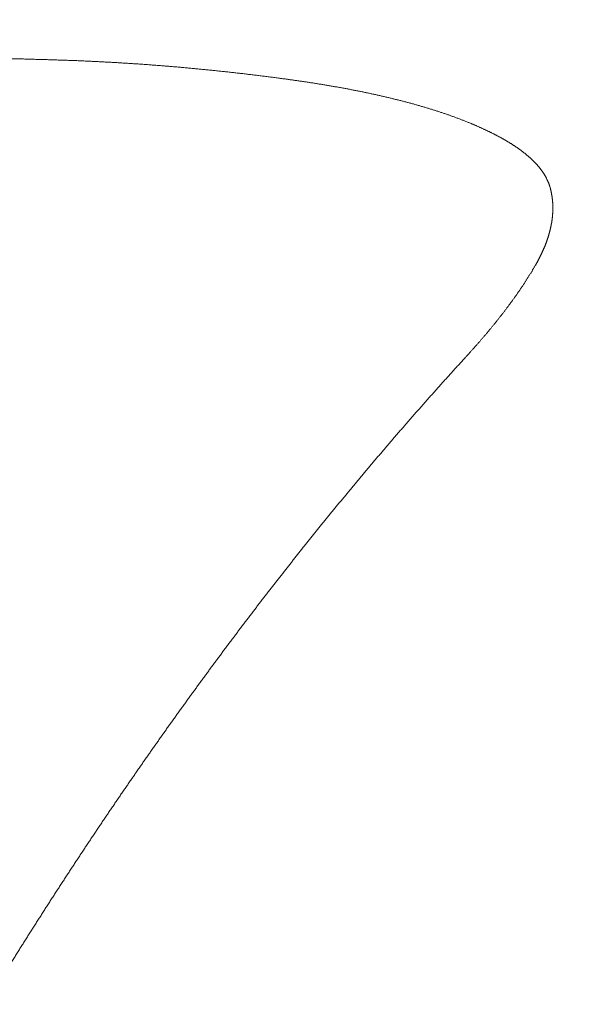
# Model space of a CAD drawing. Header units: millimetres. Extents: x 0 to 594, y 0 to 420.
# Tile 1054 of 1056: x 289 to 290.18, y 362.77 to 364.83. Entities that reach past the tile are written whole.
import ezdxf

# ---------------------------------------------------------------- set-up
doc = ezdxf.new("R2010")
doc.units = ezdxf.units.MM
doc.layers.add('1', color=7, linetype='Continuous', true_color=0xffffff)
doc.styles.add('Arial', font='txt')
doc.dimstyles.get("Standard").update_dxf_attribs({"dimtxt": 0.18, "dimasz": 0.18, "dimexe": 0.18, "dimexo": 0.0625, "dimgap": 0.09, "dimtad": 0, "dimtih": 1, "dimtoh": 1, "dimdec": 4, "dimzin": 0, "dimdsep": 46, "dimtxsty": 'Standard', "dimcen": 0.09, "dimadec": 0, "dimazin": 0, "dimtfac": 1, "dimtdec": 4, "dimtofl": 0, "dimtmove": 0, "dimatfit": 3, "dimfxl": 0, "dimtolj": 1, "dimtzin": 0, "dimarcsym": 0})

# ---------------------------------------------------------------- blocks, each defined once
blk = doc.blocks.new('_U4')
at = {"layer": '1', "color": 18, "lineweight": 18}
for p, q in [((145.9116, 334.1767), (145.9116, 389.8618)), ((318.508, 353.4371), (318.508, 389.8618)), ((145.9116, 387.8618), (227.4862, 387.8618)), ((318.508, 387.8618), (236.9333, 387.8618))]:
    blk.add_line(p, q, dxfattribs=at)
at = {"layer": '1', "color": 18}
for points in [[(145.9116, 387.8618), (149.4116, 388.7997), (149.4116, 386.924)], [(318.508, 387.8618), (315.008, 386.924), (315.0079, 388.7997)]]:
    blk.add_solid(points, dxfattribs=at)
at = {"layer": '1', "color": 18, "linetype": 'Continuous', "lineweight": 13, "insert": (229.1717, 385.226), "char_height": 3.5, "attachment_point": 7, "line_spacing_factor": 1.047437, "style": 'Arial'}
blk.add_mtext('\\fArial|b0|i0;\\W1.0000;3.5', dxfattribs=at)

msp = doc.modelspace()

# ---------------------------------------------------------------- linework, layer by layer
at = {"layer": '1', "color": 155, "linetype": 'Continuous', "lineweight": 13}
for points, knots in [([(288.5611, 364.7536), (288.565, 364.7536), (288.5728, 364.7536), (288.5844, 364.7536), (288.596, 364.7536), (288.6076, 364.7536), (288.6193, 364.7535), (288.6309, 364.7535), (288.6425, 364.7535), (288.6541, 364.7534), (288.6658, 364.7534), (288.6774, 364.7533), (288.689, 364.7533), (288.7006, 364.7532), (288.7123, 364.7531), (288.7239, 364.7531), (288.7355, 364.753), (288.7471, 364.7529), (288.7588, 364.7528), (288.7704, 364.7527), (288.782, 364.7525), (288.7936, 364.7524), (288.8052, 364.7523), (288.8169, 364.7521), (288.8285, 364.752), (288.8401, 364.7518), (288.8517, 364.7517), (288.8633, 364.7515), (288.8749, 364.7513), (288.8866, 364.7511), (288.8982, 364.7509), (288.9098, 364.7507), (288.9214, 364.7505), (288.933, 364.7503), (288.9446, 364.75), (288.9562, 364.7498), (288.9678, 364.7495), (288.9794, 364.7492), (288.991, 364.749), (289.0026, 364.7487), (289.0142, 364.7484), (289.0258, 364.7481), (289.0374, 364.7477), (289.049, 364.7474), (289.0606, 364.7471), (289.0722, 364.7467), (289.0838, 364.7463), (289.0915, 364.7461), (289.0954, 364.746)], [0, 0, 0, 0, 0.02174, 0.04348, 0.06522, 0.086961, 0.108703, 0.130444, 0.152186, 0.173928, 0.19567, 0.217412, 0.239155, 0.260897, 0.282639, 0.304381, 0.326123, 0.347865, 0.369606, 0.391347, 0.413088, 0.434829, 0.456569, 0.478309, 0.500049, 0.521788, 0.543527, 0.565266, 0.587004, 0.608742, 0.63048, 0.652217, 0.673954, 0.695691, 0.717428, 0.739164, 0.7609, 0.782636, 0.804372, 0.826108, 0.847844, 0.869579, 0.891315, 0.913052, 0.934788, 0.956525, 0.978262, 1, 1, 1, 1]), ([(289.0954, 364.746), (289.097, 364.7459), (289.1003, 364.7458), (289.1053, 364.7456), (289.1102, 364.7454), (289.1152, 364.7453), (289.1202, 364.7451), (289.1251, 364.7449), (289.1301, 364.7447), (289.135, 364.7445), (289.14, 364.7442), (289.1449, 364.744), (289.1498, 364.7438), (289.1548, 364.7436), (289.1597, 364.7433), (289.1647, 364.7431), (289.1696, 364.7429), (289.1745, 364.7426), (289.1795, 364.7423), (289.1844, 364.7421), (289.1893, 364.7418), (289.1943, 364.7415), (289.1992, 364.7413), (289.2041, 364.741), (289.2091, 364.7407), (289.214, 364.7404), (289.2189, 364.7401), (289.2238, 364.7398), (289.2287, 364.7395), (289.2336, 364.7392), (289.2386, 364.7388), (289.2435, 364.7385), (289.2484, 364.7382), (289.2533, 364.7379), (289.2582, 364.7375), (289.2631, 364.7372), (289.268, 364.7368), (289.2729, 364.7365), (289.2778, 364.7361), (289.2827, 364.7357), (289.2876, 364.7354), (289.2925, 364.735), (289.2974, 364.7346), (289.3022, 364.7342), (289.3071, 364.7338), (289.312, 364.7334), (289.3169, 364.733), (289.3218, 364.7326), (289.3266, 364.7322), (289.3315, 364.7318), (289.3364, 364.7314), (289.3413, 364.7309), (289.3461, 364.7305), (289.351, 364.7301), (289.3558, 364.7296), (289.3607, 364.7292), (289.3656, 364.7287), (289.3704, 364.7283), (289.3753, 364.7278), (289.3801, 364.7273), (289.385, 364.7269), (289.3898, 364.7264), (289.3946, 364.7259), (289.3995, 364.7254), (289.4043, 364.7249), (289.4091, 364.7244), (289.414, 364.7239), (289.4188, 364.7234), (289.4236, 364.7229), (289.4284, 364.7224), (289.4333, 364.7219), (289.4381, 364.7214), (289.4429, 364.7208), (289.4477, 364.7203), (289.4525, 364.7198), (289.4573, 364.7192), (289.4621, 364.7187), (289.4669, 364.7181), (289.4717, 364.7176), (289.4765, 364.717), (289.4813, 364.7164), (289.4861, 364.7159), (289.4909, 364.7153), (289.4956, 364.7147), (289.5004, 364.7141), (289.5052, 364.7135), (289.51, 364.7129), (289.5147, 364.7123), (289.5195, 364.7117), (289.5242, 364.7111), (289.529, 364.7105), (289.5338, 364.7099), (289.5385, 364.7093), (289.5433, 364.7086), (289.548, 364.708), (289.5527, 364.7074), (289.5575, 364.7067), (289.5606, 364.7063), (289.5622, 364.7061)], [0, 0, 0, 0, 0.010416, 0.020831, 0.031246, 0.041661, 0.052076, 0.06249, 0.072904, 0.083318, 0.093731, 0.104145, 0.114558, 0.124971, 0.135384, 0.145797, 0.156209, 0.166622, 0.177035, 0.187447, 0.19786, 0.208273, 0.218685, 0.229098, 0.239511, 0.249924, 0.260336, 0.270749, 0.281162, 0.291575, 0.301989, 0.312402, 0.322815, 0.333229, 0.343643, 0.354057, 0.364471, 0.374885, 0.385299, 0.395714, 0.406129, 0.416544, 0.426959, 0.437374, 0.44779, 0.458206, 0.468622, 0.479038, 0.489454, 0.499871, 0.510288, 0.520705, 0.531122, 0.541539, 0.551957, 0.562375, 0.572793, 0.583211, 0.593629, 0.604048, 0.614467, 0.624886, 0.635305, 0.645724, 0.656143, 0.666563, 0.676983, 0.687402, 0.697822, 0.708242, 0.718663, 0.729083, 0.739503, 0.749924, 0.760344, 0.770765, 0.781185, 0.791606, 0.802026, 0.812447, 0.822868, 0.833288, 0.843709, 0.854129, 0.86455, 0.87497, 0.88539, 0.89581, 0.90623, 0.91665, 0.927069, 0.937489, 0.947908, 0.958327, 0.968746, 0.979164, 0.989582, 1, 1, 1, 1]), ([(289.5622, 364.7061), (289.5635, 364.7059), (289.5661, 364.7055), (289.5701, 364.705), (289.574, 364.7045), (289.578, 364.7039), (289.5819, 364.7033), (289.5858, 364.7028), (289.5897, 364.7022), (289.5937, 364.7016), (289.5976, 364.701), (289.6015, 364.7005), (289.6054, 364.6999), (289.6093, 364.6993), (289.6132, 364.6987), (289.6171, 364.6981), (289.621, 364.6975), (289.6248, 364.6968), (289.6287, 364.6962), (289.6326, 364.6956), (289.6365, 364.6949), (289.6403, 364.6943), (289.6442, 364.6937), (289.648, 364.693), (289.6519, 364.6924), (289.6557, 364.6917), (289.6596, 364.691), (289.6634, 364.6904), (289.6672, 364.6897), (289.671, 364.689), (289.6749, 364.6883), (289.6787, 364.6876), (289.6825, 364.6869), (289.6863, 364.6862), (289.6901, 364.6855), (289.6938, 364.6848), (289.6976, 364.684), (289.7014, 364.6833), (289.7051, 364.6826), (289.7089, 364.6818), (289.7127, 364.6811), (289.7164, 364.6803), (289.7201, 364.6796), (289.7239, 364.6788), (289.7276, 364.678), (289.7313, 364.6772), (289.735, 364.6764), (289.7387, 364.6757), (289.7424, 364.6749), (289.7461, 364.674), (289.7498, 364.6732), (289.7534, 364.6724), (289.7571, 364.6716), (289.7608, 364.6707), (289.7644, 364.6699), (289.768, 364.6691), (289.7717, 364.6682), (289.7753, 364.6673), (289.7789, 364.6665), (289.7825, 364.6656), (289.7861, 364.6647), (289.7897, 364.6638), (289.7933, 364.6629), (289.7969, 364.662), (289.8004, 364.6611), (289.804, 364.6602), (289.8075, 364.6593), (289.811, 364.6583), (289.8146, 364.6574), (289.8181, 364.6565), (289.8216, 364.6555), (289.8251, 364.6546), (289.8285, 364.6536), (289.832, 364.6526), (289.8355, 364.6516), (289.8389, 364.6506), (289.8424, 364.6496), (289.8458, 364.6486), (289.8492, 364.6476), (289.8526, 364.6466), (289.856, 364.6456), (289.8594, 364.6446), (289.8627, 364.6435), (289.8661, 364.6425), (289.8694, 364.6414), (289.8728, 364.6404), (289.8761, 364.6393), (289.8794, 364.6382), (289.8827, 364.6371), (289.886, 364.636), (289.8892, 364.6349), (289.8925, 364.6338), (289.8957, 364.6327), (289.8989, 364.6316), (289.9021, 364.6304), (289.9053, 364.6293), (289.9085, 364.6282), (289.9117, 364.627), (289.9148, 364.6258), (289.918, 364.6247), (289.9211, 364.6235), (289.9242, 364.6223), (289.9273, 364.6211), (289.9304, 364.6199), (289.9335, 364.6187), (289.9365, 364.6175), (289.9395, 364.6162), (289.9426, 364.615), (289.9446, 364.6142), (289.9456, 364.6138)], [0, 0, 0, 0, 0.009353, 0.018706, 0.028059, 0.037413, 0.046767, 0.056121, 0.065476, 0.07483, 0.084184, 0.093539, 0.102893, 0.112248, 0.121602, 0.130956, 0.14031, 0.149664, 0.159018, 0.168371, 0.177724, 0.187077, 0.19643, 0.205782, 0.215134, 0.224485, 0.233837, 0.243188, 0.252538, 0.261888, 0.271238, 0.280587, 0.289936, 0.299285, 0.308633, 0.317982, 0.327329, 0.336677, 0.346024, 0.355371, 0.364718, 0.374064, 0.383411, 0.392757, 0.402104, 0.41145, 0.420796, 0.430143, 0.439489, 0.448836, 0.458183, 0.46753, 0.476877, 0.486225, 0.495573, 0.504922, 0.514272, 0.523622, 0.532972, 0.542322, 0.551673, 0.561024, 0.570375, 0.579726, 0.589076, 0.598427, 0.607777, 0.617127, 0.626477, 0.635826, 0.645175, 0.654524, 0.663872, 0.673219, 0.682565, 0.691912, 0.701257, 0.710602, 0.719946, 0.729289, 0.738631, 0.747973, 0.757314, 0.766654, 0.775994, 0.785333, 0.794671, 0.804008, 0.813345, 0.822681, 0.832016, 0.841351, 0.850685, 0.860018, 0.869351, 0.878684, 0.888016, 0.897348, 0.90668, 0.916012, 0.925343, 0.934674, 0.944006, 0.953337, 0.962669, 0.972001, 0.981333, 0.990666, 1, 1, 1, 1]), ([(289.9456, 364.6138), (289.9463, 364.6134), (289.9479, 364.6128), (289.9502, 364.6118), (289.9526, 364.6108), (289.9549, 364.6098), (289.9572, 364.6088), (289.9595, 364.6078), (289.9618, 364.6068), (289.9641, 364.6058), (289.9664, 364.6047), (289.9687, 364.6037), (289.9709, 364.6027), (289.9731, 364.6016), (289.9754, 364.6006), (289.9776, 364.5995), (289.9798, 364.5985), (289.982, 364.5974), (289.9842, 364.5964), (289.9864, 364.5953), (289.9885, 364.5942), (289.9907, 364.5932), (289.9928, 364.5921), (289.995, 364.591), (289.9971, 364.5899), (289.9992, 364.5888), (290.0012, 364.5877), (290.0033, 364.5866), (290.0054, 364.5855), (290.0074, 364.5844), (290.0095, 364.5832), (290.0115, 364.5821), (290.0135, 364.581), (290.0155, 364.5798), (290.0174, 364.5787), (290.0194, 364.5776), (290.0213, 364.5764), (290.0233, 364.5752), (290.0252, 364.5741), (290.0271, 364.5729), (290.029, 364.5717), (290.0308, 364.5706), (290.0327, 364.5694), (290.0345, 364.5682), (290.0363, 364.567), (290.0381, 364.5658), (290.0399, 364.5646), (290.0417, 364.5634), (290.0434, 364.5621), (290.0452, 364.5609), (290.0469, 364.5597), (290.0486, 364.5585), (290.0502, 364.5572), (290.0519, 364.556), (290.0535, 364.5547), (290.0552, 364.5535), (290.0568, 364.5522), (290.0583, 364.5509), (290.0599, 364.5497), (290.0615, 364.5484), (290.063, 364.5471), (290.0645, 364.5458), (290.066, 364.5445), (290.0674, 364.5432), (290.0689, 364.5419), (290.0703, 364.5406), (290.0717, 364.5393), (290.0731, 364.538), (290.0745, 364.5367), (290.0758, 364.5354), (290.0771, 364.534), (290.0784, 364.5327), (290.0797, 364.5313), (290.081, 364.53), (290.0822, 364.5286), (290.0834, 364.5273), (290.0846, 364.5259), (290.0858, 364.5246), (290.087, 364.5232), (290.0881, 364.5218), (290.0892, 364.5205), (290.0903, 364.5191), (290.0913, 364.5177), (290.0924, 364.5163), (290.0934, 364.5149), (290.0944, 364.5135), (290.0954, 364.5121), (290.0963, 364.5107), (290.0972, 364.5093), (290.0981, 364.5079), (290.099, 364.5065), (290.0999, 364.5051), (290.1007, 364.5036), (290.1015, 364.5022), (290.1023, 364.5008), (290.103, 364.4994), (290.1037, 364.4979), (290.1044, 364.4965), (290.1051, 364.4951), (290.1058, 364.4936), (290.1064, 364.4922), (290.107, 364.4907), (290.1076, 364.4893), (290.1081, 364.4878), (290.1087, 364.4863), (290.1092, 364.4849), (290.1096, 364.4834), (290.1101, 364.482), (290.1104, 364.481), (290.1105, 364.4805)], [0, 0, 0, 0, 0.00938, 0.018761, 0.028144, 0.037527, 0.046912, 0.056297, 0.065683, 0.07507, 0.084457, 0.093844, 0.103231, 0.112617, 0.122004, 0.13139, 0.140776, 0.150161, 0.159545, 0.168928, 0.178311, 0.187692, 0.197072, 0.206451, 0.215829, 0.225205, 0.23458, 0.243954, 0.253326, 0.262696, 0.272065, 0.281433, 0.290798, 0.300162, 0.309525, 0.318886, 0.328245, 0.337603, 0.346959, 0.356314, 0.365667, 0.375019, 0.38437, 0.393719, 0.403067, 0.412414, 0.42176, 0.431106, 0.44045, 0.449794, 0.459138, 0.468481, 0.477824, 0.487167, 0.49651, 0.505854, 0.515198, 0.524542, 0.533886, 0.543231, 0.552575, 0.561919, 0.571263, 0.580606, 0.589949, 0.599291, 0.608633, 0.617974, 0.627314, 0.636653, 0.645991, 0.655328, 0.664664, 0.673999, 0.683333, 0.692665, 0.701996, 0.711326, 0.720654, 0.729981, 0.739307, 0.748631, 0.757954, 0.767275, 0.776595, 0.785914, 0.795231, 0.804547, 0.813861, 0.823175, 0.832487, 0.841798, 0.851108, 0.860417, 0.869725, 0.879032, 0.888338, 0.897644, 0.906949, 0.916254, 0.925558, 0.934862, 0.944167, 0.953471, 0.962775, 0.97208, 0.981386, 0.990693, 1, 1, 1, 1]), ([(290.1105, 364.4805), (290.1106, 364.48), (290.1109, 364.4792), (290.1112, 364.4778), (290.1115, 364.4765), (290.1119, 364.4752), (290.1122, 364.4738), (290.1125, 364.4725), (290.1128, 364.4712), (290.1131, 364.4698), (290.1133, 364.4685), (290.1136, 364.4671), (290.1138, 364.4658), (290.1141, 364.4645), (290.1143, 364.4631), (290.1145, 364.4618), (290.1147, 364.4604), (290.1149, 364.4591), (290.115, 364.4577), (290.1152, 364.4564), (290.1154, 364.455), (290.1155, 364.4537), (290.1156, 364.4523), (290.1158, 364.451), (290.1159, 364.4496), (290.116, 364.4483), (290.116, 364.4469), (290.1161, 364.4456), (290.1162, 364.4442), (290.1162, 364.4429), (290.1163, 364.4415), (290.1163, 364.4402), (290.1163, 364.4388), (290.1163, 364.4375), (290.1163, 364.4361), (290.1163, 364.4347), (290.1163, 364.4334), (290.1163, 364.432), (290.1162, 364.4307), (290.1162, 364.4293), (290.1161, 364.4279), (290.116, 364.4266), (290.1159, 364.4252), (290.1158, 364.4238), (290.1157, 364.4225), (290.1156, 364.4211), (290.1155, 364.4197), (290.1153, 364.4184), (290.1152, 364.417), (290.115, 364.4156), (290.1149, 364.4143), (290.1147, 364.4129), (290.1145, 364.4115), (290.1143, 364.4102), (290.1141, 364.4088), (290.1139, 364.4074), (290.1136, 364.4061), (290.1134, 364.4047), (290.1131, 364.4033), (290.1129, 364.4019), (290.1126, 364.4006), (290.1123, 364.3992), (290.112, 364.3978), (290.1117, 364.3965), (290.1114, 364.3951), (290.1111, 364.3937), (290.1108, 364.3923), (290.1105, 364.391), (290.1101, 364.3896), (290.1098, 364.3882), (290.1094, 364.3868), (290.109, 364.3855), (290.1086, 364.3841), (290.1082, 364.3827), (290.1078, 364.3813), (290.1074, 364.38), (290.107, 364.3786), (290.1066, 364.3772), (290.1062, 364.3758), (290.1057, 364.3745), (290.1052, 364.3731), (290.1048, 364.3717), (290.1043, 364.3703), (290.1038, 364.369), (290.1033, 364.3676), (290.1028, 364.3662), (290.1023, 364.3648), (290.1018, 364.3635), (290.1013, 364.3621), (290.1008, 364.3607), (290.1002, 364.3593), (290.0997, 364.358), (290.0991, 364.3566), (290.0985, 364.3552), (290.098, 364.3538), (290.0974, 364.3525), (290.0968, 364.3511), (290.0962, 364.3497), (290.0956, 364.3483), (290.0949, 364.347), (290.0943, 364.3456), (290.0937, 364.3442), (290.093, 364.3428), (290.0924, 364.3415), (290.0917, 364.3401), (290.0911, 364.3387), (290.0904, 364.3374), (290.0897, 364.336), (290.089, 364.3346), (290.0883, 364.3332), (290.0876, 364.3319), (290.0869, 364.3305), (290.0862, 364.3291), (290.0854, 364.3278), (290.0847, 364.3264), (290.084, 364.325), (290.0832, 364.3237), (290.0825, 364.3223), (290.0817, 364.3209), (290.0809, 364.3196), (290.0804, 364.3187), (290.0801, 364.3182)], [0, 0, 0, 0, 0.008395, 0.016789, 0.025182, 0.033575, 0.041966, 0.050356, 0.058745, 0.067134, 0.075521, 0.083909, 0.092295, 0.100681, 0.109067, 0.117452, 0.125837, 0.134222, 0.142606, 0.15099, 0.159374, 0.167758, 0.176142, 0.184526, 0.19291, 0.201294, 0.209678, 0.218062, 0.226446, 0.234831, 0.243216, 0.251601, 0.259987, 0.268372, 0.276759, 0.285145, 0.293533, 0.30192, 0.310309, 0.318697, 0.327086, 0.335476, 0.343867, 0.352258, 0.360649, 0.369042, 0.377435, 0.385828, 0.394223, 0.402618, 0.411014, 0.41941, 0.427807, 0.436205, 0.444604, 0.453004, 0.461404, 0.469805, 0.478207, 0.486609, 0.495012, 0.503417, 0.511821, 0.520227, 0.528633, 0.53704, 0.545448, 0.553857, 0.562266, 0.570676, 0.579087, 0.587498, 0.59591, 0.604323, 0.612736, 0.62115, 0.629565, 0.63798, 0.646396, 0.654812, 0.663229, 0.671646, 0.680064, 0.688483, 0.696902, 0.705321, 0.71374, 0.72216, 0.730581, 0.739001, 0.747422, 0.755844, 0.764265, 0.772687, 0.781108, 0.78953, 0.797952, 0.806374, 0.814796, 0.823218, 0.83164, 0.840062, 0.848484, 0.856905, 0.865326, 0.873747, 0.882168, 0.890589, 0.899008, 0.907428, 0.915847, 0.924266, 0.932683, 0.941101, 0.949517, 0.957933, 0.966348, 0.974763, 0.983176, 0.991589, 1, 1, 1, 1]), ([(290.0801, 364.3182), (290.0797, 364.3174), (290.0788, 364.3159), (290.0775, 364.3137), (290.0762, 364.3114), (290.0748, 364.3091), (290.0735, 364.3069), (290.0721, 364.3046), (290.0707, 364.3023), (290.0693, 364.3001), (290.0679, 364.2978), (290.0665, 364.2955), (290.0651, 364.2933), (290.0637, 364.291), (290.0622, 364.2887), (290.0608, 364.2864), (290.0593, 364.2842), (290.0579, 364.2819), (290.0564, 364.2796), (290.0549, 364.2774), (290.0534, 364.2751), (290.0519, 364.2728), (290.0503, 364.2706), (290.0488, 364.2683), (290.0473, 364.266), (290.0457, 364.2638), (290.0441, 364.2615), (290.0426, 364.2592), (290.041, 364.257), (290.0394, 364.2547), (290.0378, 364.2524), (290.0362, 364.2502), (290.0345, 364.2479), (290.0329, 364.2456), (290.0313, 364.2434), (290.0296, 364.2411), (290.028, 364.2388), (290.0263, 364.2366), (290.0246, 364.2343), (290.0229, 364.232), (290.0212, 364.2298), (290.0195, 364.2275), (290.0178, 364.2252), (290.0161, 364.223), (290.0144, 364.2207), (290.0126, 364.2184), (290.0109, 364.2162), (290.0091, 364.2139), (290.0073, 364.2116), (290.0055, 364.2094), (290.0038, 364.2071), (290.002, 364.2049), (290.0002, 364.2026), (289.9984, 364.2003), (289.9965, 364.1981), (289.9947, 364.1958), (289.9929, 364.1935), (289.991, 364.1913), (289.9892, 364.189), (289.9873, 364.1867), (289.9854, 364.1845), (289.9836, 364.1822), (289.9817, 364.18), (289.9798, 364.1777), (289.9779, 364.1754), (289.976, 364.1732), (289.974, 364.1709), (289.9721, 364.1687), (289.9702, 364.1664), (289.9682, 364.1641), (289.9663, 364.1619), (289.9643, 364.1596), (289.9624, 364.1573), (289.9604, 364.1551), (289.9584, 364.1528), (289.9564, 364.1506), (289.9545, 364.1483), (289.9525, 364.1461), (289.9504, 364.1438), (289.9484, 364.1415), (289.9464, 364.1393), (289.9444, 364.137), (289.9423, 364.1348), (289.9403, 364.1325), (289.9383, 364.1302), (289.9362, 364.128), (289.9348, 364.1265), (289.9341, 364.1257)], [0, 0, 0, 0, 0.011763, 0.023526, 0.035288, 0.04705, 0.058812, 0.070573, 0.082335, 0.094096, 0.105857, 0.117617, 0.129378, 0.141139, 0.152899, 0.16466, 0.17642, 0.188181, 0.199941, 0.211701, 0.223462, 0.235223, 0.246983, 0.258744, 0.270505, 0.282266, 0.294027, 0.305788, 0.31755, 0.329312, 0.341073, 0.352835, 0.364598, 0.37636, 0.388123, 0.399886, 0.411649, 0.423412, 0.435175, 0.446939, 0.458703, 0.470467, 0.482232, 0.493997, 0.505762, 0.517527, 0.529292, 0.541058, 0.552824, 0.56459, 0.576356, 0.588123, 0.59989, 0.611657, 0.623424, 0.635191, 0.646959, 0.658726, 0.670494, 0.682262, 0.694031, 0.705799, 0.717567, 0.729336, 0.741104, 0.752873, 0.764642, 0.77641, 0.788179, 0.799948, 0.811717, 0.823486, 0.835254, 0.847023, 0.858792, 0.87056, 0.882328, 0.894097, 0.905865, 0.917632, 0.9294, 0.941167, 0.952935, 0.964701, 0.976468, 0.988234, 1, 1, 1, 1]), ([(289.9341, 364.1257), (289.9322, 364.1236), (289.9284, 364.1195), (289.9227, 364.1132), (289.9169, 364.1069), (289.9112, 364.1006), (289.9055, 364.0942), (289.8997, 364.0879), (289.894, 364.0816), (289.8883, 364.0752), (289.8826, 364.0688), (289.8769, 364.0625), (289.8712, 364.0561), (289.8655, 364.0497), (289.8598, 364.0433), (289.8541, 364.0368), (289.8484, 364.0304), (289.8427, 364.0239), (289.837, 364.0175), (289.8313, 364.011), (289.8256, 364.0045), (289.8199, 363.998), (289.8143, 363.9915), (289.8086, 363.985), (289.8029, 363.9785), (289.7972, 363.9719), (289.7916, 363.9654), (289.7859, 363.9588), (289.7803, 363.9523), (289.7746, 363.9457), (289.7689, 363.9391), (289.7633, 363.9325), (289.7577, 363.9258), (289.752, 363.9192), (289.7464, 363.9126), (289.7407, 363.9059), (289.7351, 363.8992), (289.7295, 363.8926), (289.7238, 363.8859), (289.7182, 363.8792), (289.7126, 363.8725), (289.707, 363.8657), (289.7014, 363.859), (289.6958, 363.8523), (289.6902, 363.8455), (289.6846, 363.8387), (289.679, 363.8319), (289.6734, 363.8252), (289.6678, 363.8184), (289.6622, 363.8115), (289.6566, 363.8047), (289.651, 363.7979), (289.6454, 363.791), (289.6399, 363.7842), (289.6343, 363.7773), (289.6287, 363.7704), (289.6231, 363.7635), (289.6176, 363.7566), (289.612, 363.7497), (289.6065, 363.7428), (289.6009, 363.7358), (289.5954, 363.7289), (289.5898, 363.7219), (289.5843, 363.7149), (289.5787, 363.7079), (289.5732, 363.7009), (289.5677, 363.6939), (289.5621, 363.6869), (289.5566, 363.6799), (289.5511, 363.6728), (289.5456, 363.6658), (289.5401, 363.6587), (289.5345, 363.6516), (289.529, 363.6445), (289.5235, 363.6374), (289.518, 363.6303), (289.5125, 363.6232), (289.507, 363.6161), (289.5015, 363.6089), (289.496, 363.6018), (289.4906, 363.5946), (289.4851, 363.5874), (289.4796, 363.5802), (289.4741, 363.573), (289.4687, 363.5658), (289.4632, 363.5586), (289.4577, 363.5513), (289.4523, 363.5441), (289.4468, 363.5368), (289.4414, 363.5296), (289.4359, 363.5223), (289.4305, 363.515), (289.425, 363.5077), (289.4196, 363.5004), (289.4141, 363.493), (289.4087, 363.4857), (289.4033, 363.4784), (289.3979, 363.471), (289.3924, 363.4636), (289.387, 363.4562), (289.3816, 363.4488), (289.3762, 363.4414), (289.3708, 363.434), (289.3654, 363.4266), (289.36, 363.4192), (289.3546, 363.4117), (289.3492, 363.4042), (289.3438, 363.3968), (289.3384, 363.3893), (289.333, 363.3818), (289.3277, 363.3743), (289.3223, 363.3668), (289.3169, 363.3592), (289.3115, 363.3517), (289.3062, 363.3441), (289.3008, 363.3366), (289.2955, 363.329), (289.2901, 363.3214), (289.2848, 363.3138), (289.2794, 363.3062), (289.2741, 363.2986), (289.2687, 363.291), (289.2634, 363.2833), (289.2581, 363.2757), (289.2527, 363.268), (289.2474, 363.2603), (289.2421, 363.2526), (289.2368, 363.2449), (289.2315, 363.2372), (289.2261, 363.2295), (289.2208, 363.2218), (289.2155, 363.214), (289.2102, 363.2063), (289.2049, 363.1985), (289.1997, 363.1907), (289.1944, 363.183), (289.1891, 363.1752), (289.1838, 363.1674), (289.1785, 363.1595), (289.1733, 363.1517), (289.168, 363.1439), (289.1627, 363.136), (289.1575, 363.1281), (289.1522, 363.1203), (289.1469, 363.1124), (289.1417, 363.1045), (289.1365, 363.0966), (289.1312, 363.0886), (289.126, 363.0807), (289.1207, 363.0728), (289.1155, 363.0648), (289.1103, 363.0569), (289.1051, 363.0489), (289.0998, 363.0409), (289.0946, 363.0329), (289.0894, 363.0249), (289.0842, 363.0169), (289.079, 363.0088), (289.0738, 363.0008), (289.0686, 362.9927), (289.0634, 362.9847), (289.0582, 362.9766), (289.053, 362.9685), (289.0479, 362.9604), (289.0427, 362.9523), (289.0375, 362.9442), (289.0323, 362.9361), (289.0272, 362.9279), (289.022, 362.9198), (289.0169, 362.9116), (289.0117, 362.9034), (289.0065, 362.8952), (289.0014, 362.887), (288.9963, 362.8788), (288.9911, 362.8706), (288.986, 362.8624), (288.9809, 362.8541), (288.9757, 362.8459), (288.9723, 362.8404), (288.9706, 362.8376)], [0, 0, 0, 0, 0.00565, 0.011299, 0.016949, 0.022599, 0.028249, 0.033898, 0.039548, 0.045198, 0.050847, 0.056497, 0.062147, 0.067797, 0.073446, 0.079096, 0.084746, 0.090396, 0.096045, 0.101695, 0.107345, 0.112995, 0.118644, 0.124294, 0.129944, 0.135594, 0.141243, 0.146893, 0.152543, 0.158193, 0.163842, 0.169492, 0.175142, 0.180792, 0.186441, 0.192091, 0.197741, 0.203391, 0.209041, 0.21469, 0.22034, 0.22599, 0.23164, 0.237289, 0.242939, 0.248589, 0.254239, 0.259888, 0.265538, 0.271188, 0.276838, 0.282488, 0.288137, 0.293787, 0.299437, 0.305087, 0.310736, 0.316386, 0.322036, 0.327686, 0.333335, 0.338985, 0.344635, 0.350285, 0.355934, 0.361584, 0.367234, 0.372884, 0.378533, 0.384183, 0.389833, 0.395483, 0.401132, 0.406782, 0.412432, 0.418082, 0.423731, 0.429381, 0.435031, 0.440681, 0.44633, 0.45198, 0.45763, 0.46328, 0.468929, 0.474579, 0.480229, 0.485879, 0.491528, 0.497178, 0.502828, 0.508477, 0.514127, 0.519777, 0.525427, 0.531076, 0.536726, 0.542376, 0.548026, 0.553675, 0.559325, 0.564975, 0.570624, 0.576274, 0.581924, 0.587573, 0.593223, 0.598873, 0.604523, 0.610172, 0.615822, 0.621472, 0.627121, 0.632771, 0.638421, 0.64407, 0.64972, 0.65537, 0.66102, 0.666669, 0.672319, 0.677969, 0.683618, 0.689268, 0.694918, 0.700567, 0.706217, 0.711867, 0.717516, 0.723166, 0.728816, 0.734465, 0.740115, 0.745765, 0.751414, 0.757064, 0.762714, 0.768363, 0.774013, 0.779663, 0.785313, 0.790962, 0.796612, 0.802262, 0.807911, 0.813561, 0.819211, 0.82486, 0.83051, 0.83616, 0.841809, 0.847459, 0.853109, 0.858758, 0.864408, 0.870058, 0.875707, 0.881357, 0.887007, 0.892656, 0.898306, 0.903956, 0.909605, 0.915255, 0.920905, 0.926554, 0.932204, 0.937854, 0.943503, 0.949153, 0.954803, 0.960452, 0.966102, 0.971752, 0.977401, 0.983051, 0.988701, 0.99435, 1, 1, 1, 1])]:
    msp.add_open_spline(points, degree=3, knots=knots, dxfattribs=at)

# ---------------------------------------------------------------- dimensions: what is measured, and where the dimension line sits
at = {"layer": '1', "color": 18, "linetype": 'Continuous', "lineweight": 13}
dim = msp.add_linear_dim(base=(145.9116, 387.8618), p1=(318.508, 353.4371), p2=(145.9116, 334.1767), dimstyle='Standard', override={"dimtxt": 3.5, "dimasz": 3.5, "dimexe": 2, "dimexo": 0, "dimgap": 1.5, "dimtih": 1, "dimtoh": 1, "dimdec": 1, "dimlfac": 0.02, "dimdsep": 46, "dimlunit": 2, "dimtxsty": 'Arial', "dimsah": 1, "dimse1": 0, "dimse2": 0, "dimsd1": 0, "dimsd2": 0, "dimclrd": 18, "dimclre": 18, "dimclrt": 18, "dimtol": 0, "dimtm": -0.1, "dimtfac": 1, "dimtdec": 2, "dimtofl": 1, "dimtmove": 0, "dimlwd": 18, "dimlwe": 18}, dxfattribs=at)
dim.commit()
dim.dimension.update_dxf_attribs({"geometry": '_U4', "text_midpoint": (232.2098, 387.8618), "dimtype": 160})

doc.saveas('drawing.dxf')
